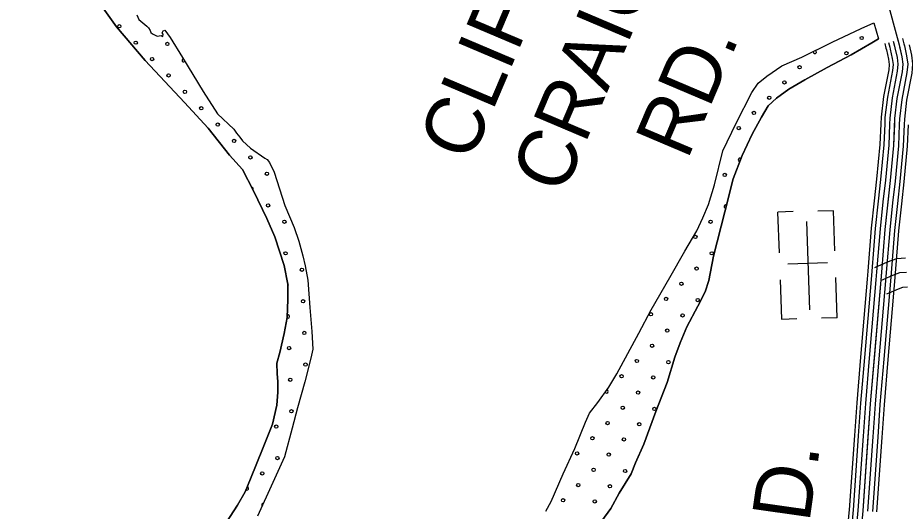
# Model space of a CAD drawing. Extents: x 1551132 to 1791609, y 378168 to 563823.
# Drawn here: x 1688770 to 1694430, y 449326 to 452475 of the extents above; entities that cross this region are included whole.
import ezdxf

# ---------------------------------------------------------------- set-up
doc = ezdxf.new("R2010")
doc.units = 0
for name, color, linetype in [('DESIGN - ROW - Right-of-Way and Easement Labels', 7, 'Continuous'), ('DESIGN - SCRATCH - User 1', 7, 'Continuous'), ('DESIGN - TRAFFIC CONTROL PERMANENT - Pavement Marking Text', 7, 'Continuous'), ('DESIGN - TRANSPORTATION - Edge of Traveled Way', 7, 'Continuous'), ('DESIGN - UTILITIES - Cable (Underground) with Text', 7, 'Continuous'), ('SURVEY - CONTOURS - Index with Text', 7, 'Continuous'), ('SURVEY - PROPERTY - Owners', 7, 'Continuous')]:
    doc.layers.add(name, color=color, linetype=linetype)

msp = doc.modelspace()

# ---------------------------------------------------------------- linework, layer by layer
at = {"layer": 'DESIGN - SCRATCH - User 1'}
msp.add_line((1694230.01, 452443.068), (1694258.46, 452341.448), dxfattribs=at)
for points in [[(1690170.563, 449365.552), (1690219.595, 449449.029), (1690254.619, 449532.69), (1690335.084, 449731.937), (1690394.924, 449881.366), (1690422.424, 450003.186), (1690429.432, 450085.221), (1690428.265, 450153.331), (1690424.874, 450203.449), (1690421.715, 450271.593), (1690440.548, 450339.444), (1690468.048, 450461.264), (1690487.297, 450563.167), (1690492.697, 450677.261), (1690491.897, 450775.414), (1690469.348, 450893.892), (1690409.583, 451076.947), (1690359.009, 451193.775), (1690273.161, 451371.163), (1690202.804, 451506.291), (1690119.915, 451597.51), (1689983.993, 451769.548), (1689833.98, 451933.761), (1689583.219, 452201.443), (1689399.815, 452416.165), (1689222.828, 452664.854)], [(1689528.804, 452494.592), (1689542.429, 452464.366), (1689593.919, 452421.632), (1689603.794, 452411.481), (1689613.577, 452393.331), (1689617.427, 452381.256)], [(1689617.427, 452381.256), (1689629.327, 452373.089), (1689659.134, 452356.68), (1689685.209, 452362.347), (1689695.133, 452356.205), (1689697.308, 452370.197), (1689691.4, 452378.289), (1689697.575, 452392.223), (1689707.625, 452396.098), (1689741.066, 452349.588), (1689819.514, 452222.377), (1689952.869, 452004.304), (1690043.15, 451862.909), (1690147.948, 451763.39), (1690165.655, 451739.122), (1690185.338, 451712.822), (1690203.071, 451690.554), (1690254.478, 451641.812), (1690345.718, 451578.518), (1690359.626, 451570.326), (1690375.4, 451552.093), (1690404.641, 451489.616), (1690472.04, 451276.419), (1690532.347, 451137.424), (1690563.271, 451048.888), (1690588.137, 450956.427), (1690603.353, 450892.125), (1690620.219, 450799.773), (1690632.086, 450625.36), (1690644.219, 450472.973), (1690650.843, 450360.72), (1690638.135, 450302.802), (1690600.27, 450151.073), (1690554.229, 449985.435), (1690520.63, 449855.682), (1690470.397, 449674.077), (1690396.357, 449508.798), (1690297.701, 449293.775)], [(1692138.433, 449325.677), (1692171.216, 449389.345), (1692247.381, 449564.608), (1692323.371, 449725.846), (1692391.461, 449895.2), (1692416.143, 449950.96), (1692469.009, 450020.37), (1692538.216, 450117.606), (1692591.273, 450203.033), (1692730.461, 450461.59), (1692808.31, 450610.794), (1692928.865, 450817.516), (1693024.955, 450986.504), (1693100.553, 451115.707), (1693139.56, 451197.318), (1693174.618, 451282.979), (1693214.167, 451408.649), (1693266.841, 451626.279), (1693351.006, 451801.434), (1693451.437, 451998.406), (1693492.178, 452057.966), (1693546.718, 452101.308), (1693641.549, 452168.169), (1693770.246, 452222.562), (1693963.475, 452320.164), (1694148.562, 452405.867), (1694230.01, 452443.068)], [(1694258.46, 452341.448), (1694217.452, 452314.831), (1694084.497, 452238.462), (1693931.484, 452158.352), (1693788.479, 452078.108)], [(1693788.479, 452078.108), (1693687.74, 452019.34), (1693609.025, 451962.288), (1693554.409, 451912.929), (1693513.527, 451841.36), (1693454.17, 451731.982), (1693390.496, 451596.612), (1693332.656, 451447.15), (1693278.049, 451235.552), (1693206.592, 450954.078), (1693176.676, 450798.241), (1693153.785, 450726.431), (1693106.661, 450634.912), (1693037.037, 450503.633), (1692993.755, 450400.047), (1692960.631, 450308.345), (1692910.64, 450146.765), (1692838.375, 449963.444), (1692761.794, 449754.138), (1692710.32, 449634.635), (1692681.462, 449564.908), (1692605.939, 449441.722), (1692552.732, 449344.278), (1692493.75, 449264.934)], [(1690072.69, 449214.606), (1690170.563, 449365.552)]]:
    msp.add_lwpolyline(points, dxfattribs=at)
at = {"layer": 'DESIGN - TRAFFIC CONTROL PERMANENT - Pavement Marking Text'}
for centre in [(1689417.575, 452420.445), (1689417.575, 452420.445), (1694151.684, 452345.775), (1694151.684, 452345.775), (1689522.114, 452315.906), (1689522.114, 452315.906), (1689723.724, 452308.439), (1689723.724, 452308.439), (1689626.653, 452211.368), (1689626.653, 452211.368), (1694054.612, 452248.703), (1694054.612, 452248.703), (1693755.93, 452159.098), (1693755.93, 452159.098), (1689731.191, 452106.829), (1689731.191, 452106.829), (1693658.858, 452062.027), (1693658.858, 452062.027), (1689835.73, 452002.29), (1689835.73, 452002.29), (1693561.787, 451964.955), (1693561.787, 451964.955), (1689940.269, 451897.752), (1689940.269, 451897.752), (1693464.715, 451867.884), (1693464.715, 451867.884), (1690044.807, 451793.213), (1690044.807, 451793.213), (1693367.644, 451770.812), (1693367.644, 451770.812), (1690149.346, 451688.674), (1690149.346, 451688.674), (1690253.885, 451584.136), (1690253.885, 451584.136), (1690358.423, 451479.597), (1690358.423, 451479.597), (1693278.039, 451472.13), (1693278.039, 451472.13), (1690365.89, 451277.987), (1690365.89, 451277.987), (1690470.429, 451173.448), (1690470.429, 451173.448), (1693188.434, 451173.448), (1693188.434, 451173.448), (1693091.363, 451076.376), (1693091.363, 451076.376), (1690477.896, 450971.838), (1690477.896, 450971.838), (1693195.901, 450971.838), (1693195.901, 450971.838), (1690582.435, 450867.299), (1690582.435, 450867.299), (1693098.83, 450874.766), (1693098.83, 450874.766), (1693001.758, 450777.695), (1693001.758, 450777.695), (1692904.687, 450680.623), (1692904.687, 450680.623), (1690589.902, 450665.689), (1690589.902, 450665.689), (1693106.297, 450673.156), (1693106.297, 450673.156), (1692807.615, 450583.551), (1692807.615, 450583.551), (1693009.225, 450576.084), (1693009.225, 450576.084), (1690597.369, 450464.079), (1690597.369, 450464.079), (1692912.154, 450479.013), (1692912.154, 450479.013), (1690500.297, 450367.007), (1690500.297, 450367.007), (1692815.082, 450381.941), (1692815.082, 450381.941), (1692718.01, 450284.869), (1692718.01, 450284.869), (1690604.836, 450262.468), (1690604.836, 450262.468), (1692919.621, 450277.402), (1692919.621, 450277.402), (1692620.939, 450187.798), (1692620.939, 450187.798), (1692822.549, 450180.331), (1692822.549, 450180.331), (1690507.764, 450165.397), (1690507.764, 450165.397), (1692725.477, 450083.259), (1692725.477, 450083.259), (1690515.231, 449963.786), (1690515.231, 449963.786), (1692628.406, 449986.188), (1692628.406, 449986.188), (1692830.016, 449978.72), (1692830.016, 449978.72), (1692531.334, 449889.116), (1692531.334, 449889.116), (1690418.16, 449866.715), (1690418.16, 449866.715), (1692732.945, 449881.649), (1692732.945, 449881.649), (1692434.263, 449792.044), (1692434.263, 449792.044), (1692635.873, 449784.577), (1692635.873, 449784.577), (1690425.627, 449665.104), (1690425.627, 449665.104), (1692337.191, 449694.973), (1692337.191, 449694.973), (1692538.801, 449687.506), (1692538.801, 449687.506), (1690328.555, 449568.033), (1690328.555, 449568.033), (1692441.73, 449590.434), (1692441.73, 449590.434), (1692643.34, 449582.967), (1692643.34, 449582.967), (1692344.658, 449493.362), (1692344.658, 449493.362), (1692546.268, 449485.895), (1692546.268, 449485.895), (1692247.586, 449396.291), (1692247.586, 449396.291), (1692449.197, 449388.824), (1692449.197, 449388.824)]:
    msp.add_circle(centre, 10.56, dxfattribs=at)
for centre, start, end in [((1693853.002, 452256.17), 162.970151, 70.62749), ((1689828.263, 452203.901), 109.559823, 313.333034), ((1693375.111, 451569.202), 43.886052, 273.802269), ((1690261.352, 451382.525), 327.173619, 87.835599), ((1693285.506, 451270.52), 67.268259, 263.790612), ((1690485.363, 450770.228), 308.981475, 56.377068), ((1690492.83, 450568.617), 234.526672, 117.223879), ((1692523.867, 450090.726), 212.905508, 76.212338), ((1692740.412, 449680.039), 133.077429, 180.316199), ((1690231.484, 449470.961), 233.60688, 80.960663), ((1690336.022, 449366.423), 90.785425, 219.921743)]:
    msp.add_arc(centre, 10.56, start, end, dxfattribs=at)
at = {"layer": 'DESIGN - TRANSPORTATION - Edge of Traveled Way'}
for points in [[(1689222.828, 452664.854), (1689399.815, 452416.165), (1689583.219, 452201.443), (1689833.98, 451933.761), (1689983.993, 451769.548), (1690119.915, 451597.51), (1690202.804, 451506.291), (1690273.161, 451371.163), (1690359.009, 451193.775), (1690409.583, 451076.947), (1690469.348, 450893.892), (1690491.897, 450775.414), (1690492.697, 450677.261), (1690487.297, 450563.167), (1690468.048, 450461.264), (1690440.548, 450339.444), (1690421.715, 450271.593), (1690424.874, 450203.449), (1690428.265, 450153.331), (1690429.432, 450085.221), (1690422.424, 450003.186), (1690394.924, 449881.366), (1690335.084, 449731.937), (1690254.619, 449532.69), (1690219.595, 449449.029), (1690170.563, 449365.552)], [(1689528.804, 452494.592), (1689542.429, 452464.366), (1689593.919, 452421.632), (1689603.794, 452411.481), (1689613.577, 452393.331), (1689617.427, 452381.256)], [(1689617.427, 452381.256), (1689629.327, 452373.089), (1689659.134, 452356.68), (1689685.209, 452362.347), (1689695.133, 452356.205), (1689697.308, 452370.197), (1689691.4, 452378.289), (1689697.575, 452392.223), (1689707.625, 452396.098), (1689741.066, 452349.588), (1689819.514, 452222.377), (1689952.869, 452004.304), (1690043.15, 451862.909), (1690147.948, 451763.39), (1690165.655, 451739.122), (1690185.338, 451712.822), (1690203.071, 451690.554), (1690254.478, 451641.812), (1690345.718, 451578.518), (1690359.626, 451570.326), (1690375.4, 451552.093), (1690404.641, 451489.616), (1690472.04, 451276.419), (1690532.347, 451137.424), (1690563.271, 451048.888), (1690588.137, 450956.427), (1690603.353, 450892.125), (1690620.219, 450799.773), (1690632.086, 450625.36), (1690644.219, 450472.973), (1690650.843, 450360.72), (1690638.135, 450302.802), (1690600.27, 450151.073), (1690554.229, 449985.435), (1690520.63, 449855.682), (1690470.397, 449674.077), (1690396.357, 449508.798), (1690297.701, 449293.775)], [(1692138.433, 449325.677), (1692171.216, 449389.345), (1692247.381, 449564.608), (1692323.371, 449725.846), (1692391.461, 449895.2), (1692416.143, 449950.96), (1692469.009, 450020.37), (1692538.216, 450117.606), (1692591.273, 450203.033), (1692730.461, 450461.59), (1692808.31, 450610.794), (1692928.865, 450817.516), (1693024.955, 450986.504), (1693100.553, 451115.707), (1693139.56, 451197.318), (1693174.618, 451282.979), (1693214.167, 451408.649), (1693266.841, 451626.279), (1693351.006, 451801.434), (1693451.437, 451998.406), (1693492.178, 452057.966), (1693546.718, 452101.308), (1693641.549, 452168.169), (1693770.246, 452222.562), (1693963.475, 452320.164), (1694148.562, 452405.867), (1694230.01, 452443.068)], [(1693788.479, 452078.108), (1693931.484, 452158.352), (1694084.497, 452238.462), (1694217.452, 452314.831), (1694258.46, 452341.448)], [(1692493.75, 449264.934), (1692552.732, 449344.278), (1692605.939, 449441.722), (1692681.462, 449564.908), (1692710.32, 449634.635), (1692761.794, 449754.138), (1692838.375, 449963.444), (1692910.64, 450146.765), (1692960.631, 450308.345), (1692993.755, 450400.047), (1693037.037, 450503.633), (1693106.661, 450634.912), (1693153.785, 450726.431), (1693176.676, 450798.241), (1693206.592, 450954.078), (1693278.049, 451235.552), (1693332.656, 451447.15), (1693390.496, 451596.612), (1693454.17, 451731.982), (1693513.527, 451841.36), (1693554.409, 451912.929), (1693609.025, 451962.288), (1693687.74, 452019.34), (1693788.479, 452078.108)], [(1690170.563, 449365.552), (1690072.69, 449214.606)]]:
    msp.add_lwpolyline(points, dxfattribs=at)
at = {"layer": 'DESIGN - UTILITIES - Cable (Underground) with Text'}
for p, q in [((1693615.798, 451235.007), (1693624.91, 450974.301)), ((1693715.417, 451238.483), (1693616.415, 451235.007)), ((1693972.073, 451243.461), (1693872.412, 451239.985)), ((1693980.968, 450986.888), (1693971.99, 451243.461)), ((1693933.576, 450910.769), (1693680.087, 450901.925)), ((1693995.84, 450560.654), (1693986.82, 450818.585)), ((1693630.854, 450803.488), (1693639.657, 450552.158)), ((1693639.79, 450552.158), (1693737.992, 450555.592)), ((1693995.665, 450560.654), (1693896.271, 450557.177))]:
    msp.add_line(p, q, dxfattribs=at)
msp.add_lwpolyline([(1693798.978, 451173.941), (1693818.652, 450611.253)], dxfattribs=at)
at = {"layer": 'SURVEY - CONTOURS - Index with Text'}
for points in [[(1694304.817, 452616.314), (1694390.907, 452301.306), (1694407.973, 452226.029), (1694414.156, 452178.978), (1694409.823, 452129.768), (1694376.79, 451958.913), (1694362.007, 451832.835), (1694354.94, 451660.639), (1694333.549, 451436.458), (1694299.616, 451124.242), (1694277.925, 450851.993), (1694206.718, 450011.271), (1694158.494, 449328.62)], [(1694381.94, 452334.098), (1694390.907, 452301.306), (1694393.64, 452289.239)], [(1694411.748, 452342.632), (1694420.989, 452308.823), (1694423.872, 452296.089)], [(1694333.175, 452275.547), (1694346.874, 452215.112), (1694351.799, 452177.644), (1694348.341, 452138.393), (1694315.483, 451968.422), (1694300.158, 451837.727), (1694298.525, 451798.043)], [(1694298.6, 452310.156), (1694306.758, 452280.288), (1694309.067, 452270.08)], [(1694322.341, 452316.998), (1694330.741, 452286.28), (1694333.175, 452275.538)], [(1694363.407, 452282.405), (1694377.423, 452220.57), (1694382.982, 452178.311), (1694379.082, 452134.085), (1694346.132, 451963.664), (1694331.083, 451835.277), (1694329.499, 451796.776)], [(1694352.157, 452325.49), (1694360.824, 452293.789), (1694363.407, 452282.389)], [(1694393.64, 452289.255), (1694407.973, 452226.029), (1694414.156, 452178.978), (1694409.823, 452129.768), (1694376.79, 451958.913), (1694362.007, 451832.835), (1694360.474, 451795.501)], [(1694423.872, 452296.106), (1694438.522, 452231.487), (1694445.33, 452179.644), (1694440.564, 452125.451), (1694407.448, 451954.163), (1694392.931, 451830.393), (1694391.448, 451794.226)], [(1694454.105, 452302.964), (1694469.071, 452236.946), (1694476.513, 452180.311), (1694471.305, 452121.143), (1694438.097, 451949.405), (1694423.856, 451827.943), (1694422.422, 451792.959)], [(1694309.075, 452270.08), (1694322.516, 452210.762), (1694326.941, 452177.111), (1694323.833, 452141.835), (1694291.042, 451972.214), (1694275.501, 451839.677), (1694273.834, 451799.059)], [(1694273.834, 451799.076), (1694268.392, 451666.539), (1694247.285, 451445.267), (1694232.235, 451306.821)], [(1694298.525, 451798.059), (1694293.067, 451664.856), (1694271.867, 451442.75), (1694256.809, 451304.155)], [(1694329.499, 451796.784), (1694323.999, 451662.747), (1694302.708, 451439.608), (1694287.625, 451300.805)], [(1694360.474, 451795.518), (1694354.94, 451660.639), (1694333.549, 451436.458), (1694318.441, 451297.454)], [(1694391.448, 451794.251), (1694385.881, 451658.531), (1694364.39, 451433.308), (1694349.257, 451294.104)], [(1694422.422, 451792.976), (1694416.814, 451656.422), (1694395.231, 451430.166), (1694380.073, 451290.754)], [(1694448.113, 451791.926), (1694442.48, 451654.672), (1694420.814, 451427.55), (1694405.639, 451287.979)], [(1694232.235, 451306.838), (1694213.277, 451132.375), (1694191.502, 450859.093), (1694187.077, 450806.85)], [(1694256.809, 451304.171), (1694237.885, 451130.058), (1694216.135, 450857.068), (1694211.71, 450804.767)], [(1694287.625, 451300.821), (1694268.751, 451127.15), (1694247.026, 450854.535), (1694242.593, 450802.15)], [(1694318.441, 451297.471), (1694299.616, 451124.242), (1694277.925, 450851.993), (1694273.484, 450799.533)], [(1694349.257, 451294.121), (1694330.482, 451121.333), (1694308.824, 450849.451), (1694304.375, 450796.916)], [(1694380.073, 451290.771), (1694361.348, 451118.425), (1694339.715, 450846.918), (1694335.257, 450794.3)], [(1694405.639, 451287.996), (1694386.956, 451116.016), (1694365.348, 450844.809), (1694360.882, 450792.133)], [(1694187.077, 450806.867), (1694144.878, 450308.637)], [(1694211.71, 450804.783), (1694169.511, 450306.554)], [(1694242.593, 450802.167), (1694200.393, 450303.937)], [(1694273.484, 450799.55), (1694231.284, 450301.32)], [(1694304.375, 450796.933), (1694262.175, 450298.703)], [(1694335.257, 450794.316), (1694293.058, 450296.087)], [(1694360.882, 450792.15), (1694318.682, 450293.92)], [(1694144.878, 450308.654), (1694120.262, 450017.988), (1694105.495, 449808.991)], [(1694169.511, 450306.57), (1694144.903, 450016.071), (1694130.153, 449807.249)], [(1694200.393, 450303.953), (1694175.811, 450013.671), (1694161.069, 449805.065)], [(1694231.284, 450301.337), (1694206.718, 450011.271), (1694191.993, 449802.882)], [(1694262.175, 450298.72), (1694237.626, 450008.871), (1694222.918, 449800.699)], [(1694293.058, 450296.103), (1694268.533, 450006.471), (1694253.834, 449798.515)], [(1694318.682, 450293.937), (1694294.174, 450004.479), (1694279.491, 449796.699)], [(1694105.504, 449809.007), (1694071.996, 449334.728)], [(1694130.161, 449807.265), (1694096.654, 449332.986)], [(1694161.077, 449805.082), (1694127.57, 449330.803)], [(1694192.002, 449802.899), (1694158.494, 449328.62)], [(1694222.926, 449800.715), (1694189.418, 449326.436)], [(1694253.842, 449798.532), (1694220.334, 449324.253)], [(1694279.5, 449796.715), (1694245.992, 449322.436)], [(1694071.138, 449336.511), (1694036.838, 448956.91), (1694002.914, 448639.127), (1693970.89, 448320.368), (1693940.732, 448002.085), (1693933.39, 447865.448), (1693949.315, 447756.103), (1693996.339, 447623), (1694093.32, 447394.586), (1694231.25, 447126.537), (1694455.169, 446781.578)], [(1694096.745, 449334.195), (1694062.438, 448954.393), (1694028.497, 448636.477), (1693996.481, 448317.868), (1693966.381, 448000.185), (1693959.206, 447866.623), (1693974.406, 447762.304), (1694020.321, 447632.317), (1694116.619, 447405.511), (1694253.524, 447139.454), (1694476.869, 446795.379)], [(1694127.62, 449331.411), (1694093.287, 448951.351), (1694059.329, 448633.276), (1694027.338, 448314.851), (1693997.297, 447997.885), (1693990.331, 447868.04), (1694004.638, 447769.771), (1694049.229, 447643.551), (1694144.702, 447418.678), (1694280.373, 447155.021), (1694503.026, 446812.021)], [(1694158.494, 449328.62), (1694124.136, 448948.31), (1694090.162, 448630.085), (1694058.187, 448311.843), (1694028.221, 447995.593), (1694021.446, 447869.456), (1694034.879, 447777.237), (1694078.137, 447654.784), (1694172.793, 447431.845), (1694307.223, 447170.597), (1694529.184, 446828.655)], [(1694158.494, 449328.62), (1694124.136, 448948.31), (1694090.162, 448630.085), (1694058.187, 448311.843), (1694028.221, 447995.593), (1694021.446, 447869.456), (1694034.879, 447777.237), (1694078.137, 447654.784), (1694172.793, 447431.845), (1694307.223, 447170.597), (1694529.184, 446828.655)]]:
    msp.add_lwpolyline(points, dxfattribs=at)
at = {"layer": 'SURVEY - PROPERTY - Owners'}
for points in [[(1694236.651, 450882.069), (1694317.391, 450917.903), (1694375.956, 450938.428), (1694430.488, 450942.97)], [(1694273.45, 450799.158), (1694350.84, 450833.509), (1694395.022, 450848.993), (1694437.063, 450852.493)], [(1694311.699, 450712.973), (1694385.614, 450745.782), (1694414.847, 450756.024), (1694443.896, 450758.44)]]:
    msp.add_lwpolyline(points, dxfattribs=at)

# ---------------------------------------------------------------- texts
at = {"layer": 'DESIGN - ROW - Right-of-Way and Easement Labels'}
for s, height, rotation, p in [('CLIFFORD', 370.007, 67.006797, (1691656.604, 451543.06)), ('CRAIG', 370.007, 67.006797, (1692247.306, 451334.971)), ('RD.', 370.007, 67.006797, (1693039.447, 451561.109)), ('GROVELAND', 370.0011, 312.380672, (1686566.956, 450454.737)), ('RD.', 370.0094, 81.944919, (1693767.363, 448894.76))]:
    msp.add_text(s, height=height, rotation=rotation, dxfattribs=at).set_placement(p)

doc.saveas('drawing.dxf')
